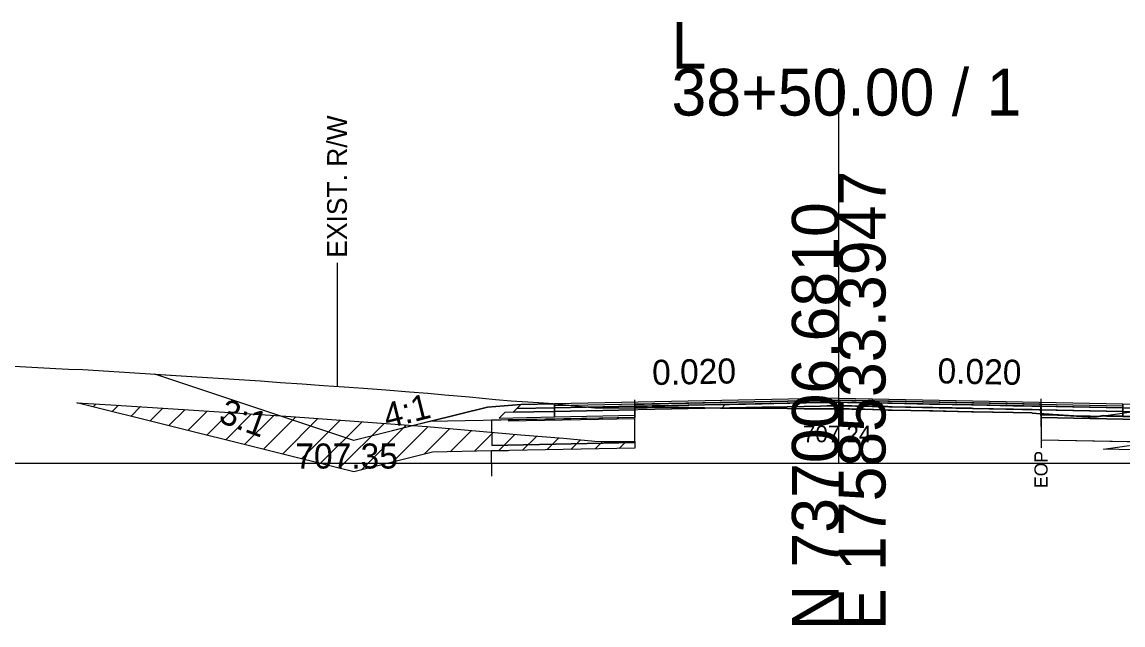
# Model space of a CAD drawing. Extents: x -26 to 4303, y -10 to 9577.
# Drawn here: x 2101.2 to 2167, y 8490.3 to 8526.4 of the extents above; entities that cross this region are included whole.
import ezdxf

# ---------------------------------------------------------------- set-up
doc = ezdxf.new("R2010")
doc.units = 0
for name, color, linetype in [('Exist CMT Pavement', 7, 'Continuous'), ('Old_Level_2', 7, 'Continuous'), ('Pattern 1', 7, 'Continuous'), ('Prop CMT Conc Surface', 7, 'Continuous'), ('Prop CMT Concrete Structures', 7, 'Continuous'), ('Prop CMT Pvmt Course 1', 7, 'Continuous'), ('Prop CMT Pvmt Course 1 CG', 7, 'Continuous'), ('Prop CMT Pvmt Course 1 Wedge', 7, 'Continuous'), ('Prop CMT Pvmt Course 2', 7, 'Continuous'), ('Prop CMT Pvmt Course 2 Wedge', 7, 'Continuous'), ('Prop CMT Pvmt Course 3', 7, 'Continuous'), ('Prop CMT Pvmt Surface', 7, 'Continuous'), ('Prop CMT Pvmt Surface Shoulder', 7, 'Continuous'), ('Prop CMT Pvmt Wedge Surface 1', 7, 'Continuous'), ('Prop CMT Pvmt Wedge Surface 2', 7, 'Continuous'), ('Prop CMT Pvmt Wedge Surface 3', 7, 'Continuous'), ('Prop CMT Shld Paved Course 1', 7, 'Continuous'), ('Prop CMT Shld Paved Course 2', 7, 'Continuous'), ('Prop CMT Shld Paved Course 3', 7, 'Continuous'), ('Prop CMT Slope Grass', 7, 'Continuous'), ('Prop CMT Subgrade Earthwork', 7, 'Continuous'), ('Prop Road Sect_ Recs - UC Shallow (Outline)', 7, 'Continuous'), ('Prop Shade Light', 7, 'Continuous'), ('Prop XS DDE Elevations', 7, 'Continuous'), ('Prop XS Ditch Standard Text', 7, 'Continuous'), ('Prop XS Hydro Elevations', 7, 'Continuous'), ('Prop XS SE Text', 7, 'Continuous'), ('Prop XS Side Slope Text', 7, 'Continuous'), ('Prop XS Wedging', 7, 'Continuous')]:
    doc.layers.add(name, color=color, linetype=linetype)

msp = doc.modelspace()

# ---------------------------------------------------------------- linework, layer by layer
at = {"layer": 'Exist CMT Pavement'}
for points in [[(2150, 8503.89), (2133, 8503.55)], [(2150, 8503.89), (2167, 8503.55)]]:
    msp.add_lwpolyline(points, dxfattribs=at)
at = {"layer": 'Old_Level_2'}
for p, q in [((2150, 8500), (2150, 8523.592)), ((2150, 8500), (2150, 8523.592)), ((2000, 8500), (2150, 8500)), ((2000, 8500), (2150, 8500)), ((2150, 8500), (2300, 8500)), ((2150, 8500), (2300, 8500))]:
    msp.add_line(p, q, dxfattribs=at)
at = {"layer": 'Pattern 1'}
for p, q in [((2105.423, 8503.367), (2105.599, 8503.543)), ((2106.554, 8503.084), (2106.931, 8503.461)), ((2107.686, 8502.801), (2108.257, 8503.373)), ((2108.817, 8502.518), (2109.583, 8503.285)), ((2109.948, 8502.236), (2110.909, 8503.197)), ((2111.08, 8501.953), (2112.237, 8503.11)), ((2112.211, 8501.67), (2113.565, 8503.024)), ((2113.342, 8501.387), (2114.892, 8502.937)), ((2114.474, 8501.104), (2116.22, 8502.85)), ((2115.605, 8500.821), (2117.545, 8502.761)), ((2116.737, 8500.538), (2118.862, 8502.664)), ((2117.868, 8500.256), (2120.179, 8502.567)), ((2118.999, 8499.973), (2121.496, 8502.47)), ((2120.131, 8499.69), (2122.813, 8502.373)), ((2121.437, 8499.582), (2124.13, 8502.275)), ((2123.322, 8500.053), (2125.446, 8502.177)), ((2125.208, 8500.525), (2126.745, 8502.062)), ((2126.771, 8500.673), (2128.044, 8501.946)), ((2128.214, 8500.702), (2129.342, 8501.831)), ((2129.657, 8500.731), (2130.641, 8501.715)), ((2131.1, 8500.76), (2131.953, 8501.613)), ((2132.543, 8500.788), (2133.27, 8501.515)), ((2133.986, 8500.817), (2134.562, 8501.393)), ((2135.429, 8500.846), (2135.879, 8501.296)), ((2136.872, 8500.875), (2137.291, 8501.294)), ((2165.845, 8500.834), (2165.847, 8500.836))]:
    msp.add_line(p, q, dxfattribs=at)
for points in [[(2129.235, 8500.722), (2125.717, 8500.652), (2121, 8499.473), (2104.448, 8503.611), (2106.471, 8503.492), (2110.82, 8503.203), (2117.245, 8502.784), (2125.375, 8502.183), (2130.989, 8501.684), (2133.539, 8501.495), (2135.425, 8501.307), (2135.968, 8501.294), (2137.81, 8501.294), (2137.81, 8500.894)], [(2165.834, 8500.834), (2168.922, 8501.275), (2170.556, 8501.508), (2172.251, 8501.756), (2173.683, 8501.98), (2174.331, 8502.081), (2175.06, 8502.195), (2179.285, 8502.192), (2182.387, 8502.189), (2186.328, 8502.186), (2189.847, 8502.184), (2179, 8499.473), (2174.283, 8500.652), (2171.393, 8500.71)]]:
    msp.add_lwpolyline(points, close=True, dxfattribs=at)
at = {"layer": 'Prop CMT Conc Surface'}
for points in [[(2137.81, 8503.396), (2133, 8503.3)], [(2133, 8503.3), (2133, 8503.092)], [(2133, 8503.092), (2137.81, 8503.188)], [(2137.81, 8503.188), (2137.81, 8503.396)], [(2162.098, 8503.19), (2162.098, 8503.398)], [(2162.098, 8503.398), (2167, 8503.3)], [(2167, 8503.092), (2162.098, 8503.19)], [(2167, 8503.3), (2167, 8503.092)]]:
    msp.add_lwpolyline(points, dxfattribs=at)
at = {"layer": 'Prop CMT Concrete Structures'}
for points in [[(2150, 8503.765), (2137.81, 8503.521)], [(2150, 8503.765), (2162.098, 8503.523)], [(2133, 8503.3), (2133, 8503.55)], [(2137.81, 8503.396), (2133, 8503.3)], [(2137.81, 8503.521), (2137.81, 8503.396)], [(2162.098, 8503.523), (2162.098, 8503.398)], [(2162.098, 8503.398), (2167, 8503.3)], [(2167, 8503.3), (2167, 8503.55)]]:
    msp.add_lwpolyline(points, dxfattribs=at)
at = {"layer": 'Prop CMT Pvmt Course 1'}
for points in [[(2137.81, 8503.188), (2133, 8503.092)], [(2133, 8503.092), (2133, 8502.758)], [(2137.81, 8502.855), (2137.81, 8503.188)], [(2162.098, 8503.19), (2167, 8503.092)], [(2162.098, 8502.856), (2162.098, 8503.19)], [(2167, 8503.092), (2167, 8502.758)], [(2133, 8502.758), (2137.81, 8502.855)], [(2167, 8502.758), (2162.098, 8502.856)]]:
    msp.add_lwpolyline(points, dxfattribs=at)
at = {"layer": 'Prop CMT Pvmt Course 1 Wedge'}
for points in [[(2143.008, 8503.292), (2143.469, 8503.301)], [(2150, 8503.241), (2149.621, 8503.246), (2149.507, 8503.248), (2149.313, 8503.247), (2148.906, 8503.251), (2147.93, 8503.252), (2145.901, 8503.276), (2145.429, 8503.282), (2143.469, 8503.29), (2143.008, 8503.292)], [(2143.469, 8503.301), (2145.429, 8503.34), (2145.901, 8503.35), (2147.93, 8503.39), (2148.906, 8503.41), (2149.313, 8503.418), (2149.507, 8503.422), (2149.621, 8503.424), (2150, 8503.432)], [(2150, 8503.432), (2150, 8503.241)], [(2150, 8503.432), (2150.124, 8503.429), (2150.535, 8503.421), (2150.634, 8503.419), (2150.784, 8503.416), (2151.037, 8503.411), (2151.563, 8503.4), (2152.932, 8503.373), (2153.197, 8503.368), (2155.433, 8503.323), (2155.629, 8503.319), (2157.934, 8503.273), (2158.061, 8503.271), (2160.435, 8503.223), (2160.446, 8503.223), (2161.555, 8503.201), (2161.567, 8503.2), (2161.573, 8503.2), (2162.098, 8503.19)], [(2162.098, 8502.951), (2161.573, 8502.989), (2161.567, 8503.002), (2161.555, 8503.003), (2160.446, 8503.02), (2160.435, 8503.02), (2158.061, 8503.058), (2157.934, 8503.061), (2155.629, 8503.125), (2155.433, 8503.132), (2153.197, 8503.168), (2152.932, 8503.172), (2151.563, 8503.214), (2151.037, 8503.219), (2150.784, 8503.23), (2150.634, 8503.234), (2150.535, 8503.237), (2150.124, 8503.239), (2150, 8503.241)], [(2162.098, 8503.19), (2162.098, 8502.951)]]:
    msp.add_lwpolyline(points, dxfattribs=at)
at = {"layer": 'Prop CMT Pvmt Course 2'}
for points in [[(2133, 8503.55), (2131, 8503.51), (2130.745, 8503.255)], [(2130.745, 8503.255), (2133, 8503.3)], [(2133, 8503.3), (2133, 8503.55)], [(2167, 8503.55), (2169, 8503.51), (2169.255, 8503.255)], [(2167, 8503.3), (2167, 8503.55)], [(2169.255, 8503.255), (2167, 8503.3)]]:
    msp.add_lwpolyline(points, dxfattribs=at)
at = {"layer": 'Prop CMT Pvmt Course 2 Wedge'}
msp.add_line((2121, 8501.35), (2109.1, 8505.317), dxfattribs=at)
msp.add_lwpolyline([(2131, 8503.51), (2129, 8503.35), (2121, 8501.35)], dxfattribs=at)
at = {"layer": 'Prop CMT Pvmt Course 3'}
for points in [[(2133, 8503.3), (2130.745, 8503.255), (2130.532, 8503.042)], [(2130.532, 8503.042), (2133, 8503.092)], [(2133, 8503.092), (2133, 8503.3)], [(2167, 8503.3), (2169.255, 8503.255), (2169.468, 8503.042)], [(2167, 8503.092), (2167, 8503.3)], [(2169.468, 8503.042), (2167, 8503.092)]]:
    msp.add_lwpolyline(points, dxfattribs=at)
at = {"layer": 'Prop CMT Pvmt Surface'}
for points in [[(2150, 8503.64), (2133, 8503.3)], [(2150, 8503.64), (2167, 8503.3)], [(2133, 8503.3), (2133, 8503.55)], [(2167, 8503.3), (2167, 8503.55)]]:
    msp.add_lwpolyline(points, dxfattribs=at)
at = {"layer": 'Prop CMT Pvmt Surface Shoulder'}
for points in [[(2137.811, 8503.294), (2137.926, 8503.293), (2138.363, 8503.305), (2138.544, 8503.31), (2138.836, 8503.315), (2139.282, 8503.322), (2139.604, 8503.325), (2140.427, 8503.325), (2141.037, 8503.315), (2142.928, 8503.292), (2143.469, 8503.29), (2145.429, 8503.282), (2145.901, 8503.276), (2147.93, 8503.252), (2148.906, 8503.251), (2149.313, 8503.247), (2149.507, 8503.248), (2149.621, 8503.246), (2149.998, 8503.241)], [(2149.998, 8503.241), (2150.124, 8503.239), (2150.535, 8503.237), (2150.634, 8503.234), (2150.784, 8503.23), (2151.037, 8503.219), (2151.563, 8503.214), (2152.932, 8503.172), (2153.197, 8503.168), (2155.433, 8503.132), (2155.629, 8503.125), (2157.934, 8503.061), (2158.061, 8503.058), (2160.435, 8503.02), (2160.446, 8503.02), (2161.555, 8503.003), (2161.567, 8503.002), (2161.573, 8502.989), (2162.097, 8502.951)]]:
    msp.add_lwpolyline(points, dxfattribs=at)
at = {"layer": 'Prop CMT Pvmt Wedge Surface 1'}
for p, q in [((2133.018, 8502.633), (2125.535, 8502.484)), ((2137.809, 8502.729), (2133.018, 8502.633)), ((2162.1, 8502.731), (2166.982, 8502.633)), ((2166.982, 8502.633), (2174.465, 8502.484))]:
    msp.add_line(p, q, dxfattribs=at)
for points in [[(2137.809, 8502.729), (2137.811, 8503.294)], [(2162.1, 8502.731), (2162.097, 8502.951)]]:
    msp.add_lwpolyline(points, dxfattribs=at)
at = {"layer": 'Prop CMT Pvmt Wedge Surface 2'}
for points in [[(2137.81, 8503.521), (2137.926, 8503.524), (2138.363, 8503.532), (2138.544, 8503.536), (2138.836, 8503.542), (2139.282, 8503.551), (2139.604, 8503.557), (2140.427, 8503.574), (2141.037, 8503.586), (2142.928, 8503.624), (2143.469, 8503.634), (2145.429, 8503.674), (2145.901, 8503.683), (2147.93, 8503.724), (2148.906, 8503.743), (2149.313, 8503.751), (2149.507, 8503.755), (2149.621, 8503.757), (2150, 8503.765)], [(2150, 8503.64), (2149.621, 8503.632), (2149.507, 8503.63), (2149.313, 8503.626), (2148.906, 8503.618), (2147.93, 8503.599), (2145.901, 8503.558), (2145.429, 8503.549), (2143.469, 8503.509), (2142.928, 8503.499), (2141.037, 8503.461), (2140.427, 8503.449), (2139.604, 8503.432), (2139.282, 8503.426), (2138.836, 8503.417), (2138.544, 8503.411), (2138.363, 8503.407), (2137.926, 8503.399), (2137.81, 8503.396)], [(2150, 8503.765), (2150, 8503.64)], [(2150, 8503.765), (2150.124, 8503.763), (2150.535, 8503.754), (2150.634, 8503.752), (2150.784, 8503.749), (2151.037, 8503.744), (2151.563, 8503.734), (2152.932, 8503.706), (2153.197, 8503.701), (2155.433, 8503.656), (2155.629, 8503.652), (2157.934, 8503.606), (2158.061, 8503.604), (2160.435, 8503.556), (2160.446, 8503.556), (2161.555, 8503.534), (2161.567, 8503.534), (2161.573, 8503.534), (2162.098, 8503.523)], [(2162.098, 8503.398), (2161.573, 8503.409), (2161.567, 8503.409), (2161.555, 8503.409), (2160.446, 8503.431), (2160.435, 8503.431), (2158.061, 8503.479), (2157.934, 8503.481), (2155.629, 8503.527), (2155.433, 8503.531), (2153.197, 8503.576), (2152.932, 8503.581), (2151.563, 8503.609), (2151.037, 8503.619), (2150.784, 8503.624), (2150.634, 8503.627), (2150.535, 8503.629), (2150.124, 8503.638), (2150, 8503.64)], [(2137.81, 8503.396), (2137.81, 8503.521)], [(2162.098, 8503.523), (2162.098, 8503.398)]]:
    msp.add_lwpolyline(points, dxfattribs=at)
at = {"layer": 'Prop CMT Pvmt Wedge Surface 3'}
for points in [[(2137.81, 8503.396), (2137.926, 8503.399), (2138.363, 8503.407), (2138.544, 8503.411), (2138.836, 8503.417), (2139.282, 8503.426), (2139.604, 8503.432), (2140.427, 8503.449), (2141.037, 8503.461), (2142.928, 8503.499), (2143.469, 8503.509), (2145.429, 8503.549), (2145.901, 8503.558), (2147.93, 8503.599), (2148.906, 8503.618), (2149.313, 8503.626), (2149.507, 8503.63), (2149.621, 8503.632), (2150, 8503.64)], [(2150, 8503.64), (2150, 8503.432)], [(2150, 8503.64), (2150.124, 8503.638), (2150.535, 8503.629), (2150.634, 8503.627), (2150.784, 8503.624), (2151.037, 8503.619), (2151.563, 8503.609), (2152.932, 8503.581), (2153.197, 8503.576), (2155.433, 8503.531), (2155.629, 8503.527), (2157.934, 8503.481), (2158.061, 8503.479), (2160.435, 8503.431), (2160.446, 8503.431), (2161.555, 8503.409), (2161.567, 8503.409), (2161.573, 8503.409), (2162.098, 8503.398)], [(2150, 8503.432), (2149.621, 8503.424), (2149.507, 8503.422), (2149.313, 8503.418), (2148.906, 8503.41), (2147.93, 8503.39), (2145.901, 8503.35), (2145.429, 8503.34), (2143.469, 8503.301), (2143.008, 8503.292), (2142.928, 8503.292), (2141.037, 8503.315), (2140.427, 8503.325), (2139.604, 8503.325), (2139.282, 8503.322), (2138.836, 8503.315), (2138.544, 8503.31), (2138.363, 8503.305), (2137.926, 8503.293), (2137.81, 8503.294)], [(2137.81, 8503.294), (2137.81, 8503.396)], [(2162.098, 8503.19), (2161.573, 8503.2), (2161.567, 8503.2), (2161.555, 8503.201), (2160.446, 8503.223), (2160.435, 8503.223), (2158.061, 8503.271), (2157.934, 8503.273), (2155.629, 8503.319), (2155.433, 8503.323), (2153.197, 8503.368), (2152.932, 8503.373), (2151.563, 8503.4), (2151.037, 8503.411), (2150.784, 8503.416), (2150.634, 8503.419), (2150.535, 8503.421), (2150.124, 8503.429), (2150, 8503.432)], [(2162.098, 8503.398), (2162.098, 8503.19)]]:
    msp.add_lwpolyline(points, dxfattribs=at)
at = {"layer": 'Prop CMT Shld Paved Course 1'}
for points in [[(2133, 8503.092), (2133, 8503.55)], [(2150, 8503.432), (2133, 8503.092)], [(2150, 8503.432), (2167, 8503.092)], [(2167, 8503.092), (2167, 8503.55)]]:
    msp.add_lwpolyline(points, dxfattribs=at)
at = {"layer": 'Prop CMT Shld Paved Course 2'}
for points in [[(2133, 8503.55), (2131, 8503.51)], [(2167, 8503.55), (2169, 8503.51)]]:
    msp.add_lwpolyline(points, dxfattribs=at)
at = {"layer": 'Prop CMT Shld Paved Course 3'}
for points in [[(2150, 8503.89), (2133, 8503.55)], [(2137.81, 8503.521), (2150, 8503.765)], [(2150, 8503.64), (2150, 8503.89)], [(2150, 8503.89), (2167, 8503.55)], [(2150, 8503.765), (2150, 8503.64), (2150, 8503.64)], [(2162.098, 8503.523), (2150, 8503.765)], [(2133, 8503.55), (2133, 8503.3)], [(2133, 8503.3), (2137.81, 8503.396)], [(2137.81, 8503.396), (2137.81, 8503.521)], [(2162.098, 8503.398), (2162.098, 8503.523)], [(2167, 8503.3), (2162.098, 8503.398)], [(2167, 8503.55), (2167, 8503.3)]]:
    msp.add_lwpolyline(points, dxfattribs=at)
at = {"layer": 'Prop CMT Slope Grass'}
msp.add_lwpolyline([(2098.138, 8505.94), (2103.181, 8505.658), (2103.941, 8505.622), (2104.795, 8505.603), (2111.938, 8505.128), (2115.417, 8504.91), (2116.615, 8504.824), (2117.918, 8504.735), (2119.189, 8504.643), (2120.419, 8504.555), (2121.581, 8504.471), (2122.92, 8504.374), (2124.337, 8504.267), (2125.421, 8504.18), (2126.445, 8504.09), (2127.922, 8503.966), (2129.485, 8503.81), (2130.423, 8503.727), (2132.059, 8503.622), (2132.924, 8503.557), (2134.633, 8503.386), (2135.425, 8503.307), (2136.173, 8503.307), (2137.926, 8503.293), (2138.836, 8503.315), (2139.282, 8503.322), (2139.604, 8503.325), (2140.427, 8503.325), (2141.037, 8503.315), (2142.928, 8503.292), (2143.469, 8503.29), (2145.429, 8503.282), (2145.901, 8503.276), (2147.93, 8503.252), (2148.906, 8503.251), (2149.621, 8503.246), (2150.124, 8503.239), (2151.037, 8503.219), (2151.563, 8503.214), (2153.197, 8503.168), (2155.433, 8503.132), (2157.934, 8503.061), (2160.446, 8503.02), (2161.555, 8503.003), (2161.573, 8502.989), (2163.503, 8502.848), (2165.277, 8502.754), (2171.813, 8503.688)], dxfattribs=at)
at = {"layer": 'Prop CMT Subgrade Earthwork'}
for points in [[(2133, 8503.092), (2130.532, 8503.042), (2130.032, 8503.032), (2129.692, 8502.692)], [(2133, 8502.758), (2133, 8503.092)], [(2167, 8503.092), (2169.468, 8503.042), (2169.968, 8503.032), (2170.308, 8502.692)], [(2167, 8502.758), (2167, 8503.092)], [(2129.692, 8502.692), (2133, 8502.758)], [(2170.308, 8502.692), (2167, 8502.758)]]:
    msp.add_lwpolyline(points, dxfattribs=at)
at = {"layer": 'Prop Road Sect_ Recs - UC Shallow (Outline)'}
for p, q in [((2130.235, 8502.515), (2137.81, 8502.666)), ((2137.816, 8501.229), (2137.808, 8502.793)), ((2137.816, 8501.229), (2129.264, 8501.058)), ((2129.235, 8500.722), (2130.234, 8500.742)), ((2129.265, 8499.223), (2129.235, 8500.722))]:
    msp.add_line(p, q, dxfattribs=at)
msp.add_lwpolyline([(2162.098, 8501.396), (2171.363, 8501.21), (2171.393, 8502.71), (2167, 8502.798), (2165.834, 8502.834), (2165.277, 8502.754), (2163.743, 8502.835), (2163.415, 8502.855), (2163.138, 8502.875), (2162.679, 8502.908), (2162.274, 8502.938), (2162.097, 8502.951)], close=True, dxfattribs=at)
at = {"layer": 'Prop Shade Light'}
for p, q in [((2162.577, 8502.916), (2162.098, 8502.951)), ((2162.098, 8502.951), (2162.098, 8501.396)), ((2130.237, 8502.578), (2129.234, 8502.558)), ((2129.234, 8502.558), (2129.264, 8501.058)), ((2137.817, 8501.229), (2137.809, 8502.729)), ((2163.502, 8502.848), (2162.577, 8502.916)), ((2165.277, 8502.754), (2163.502, 8502.848)), ((2129.264, 8501.058), (2137.817, 8501.229)), ((2162.098, 8501.396), (2171.363, 8501.21))]:
    msp.add_line(p, q, dxfattribs=at)
for points in [[(2137.809, 8502.729), (2133.573, 8502.645), (2130.237, 8502.578)], [(2167, 8502.798), (2165.834, 8502.834), (2165.277, 8502.754)]]:
    msp.add_lwpolyline(points, dxfattribs=at)
at = {"layer": 'Prop XS DDE Elevations'}
for points in [[(2129.485, 8503.81), (2130.423, 8503.727), (2132.059, 8503.622), (2132.924, 8503.557), (2133, 8503.55), (2131, 8503.51), (2129, 8503.35), (2125.535, 8502.484), (2121, 8501.35), (2109.1, 8505.317), (2111.938, 8505.128), (2115.417, 8504.91), (2116.615, 8504.824), (2117.918, 8504.735), (2119.189, 8504.643), (2120.419, 8504.555), (2121.581, 8504.471), (2122.92, 8504.374), (2124.337, 8504.267), (2125.421, 8504.18), (2126.445, 8504.09), (2127.922, 8503.966)], [(2137.809, 8502.729), (2133.018, 8502.633), (2125.535, 8502.484), (2129, 8503.35), (2131, 8503.51), (2133, 8503.55), (2134.633, 8503.386), (2135.425, 8503.307), (2136.173, 8503.307), (2137.811, 8503.294)], [(2137.926, 8503.293), (2138.836, 8503.315), (2138.544, 8503.31), (2138.363, 8503.305)], [(2149.313, 8503.247), (2149.425, 8503.247), (2148.906, 8503.251)], [(2149.425, 8503.247), (2149.621, 8503.246), (2149.507, 8503.248)], [(2150.124, 8503.239), (2151.037, 8503.219), (2150.784, 8503.23), (2150.634, 8503.234), (2150.535, 8503.237)], [(2152.932, 8503.172), (2153.197, 8503.168), (2151.563, 8503.214)], [(2155.433, 8503.132), (2157.934, 8503.061), (2155.629, 8503.125)], [(2170.006, 8503.43), (2171, 8503.35), (2174.465, 8502.484), (2166.982, 8502.633), (2162.1, 8502.731), (2162.097, 8502.951), (2163.503, 8502.848), (2165.277, 8502.754)]]:
    msp.add_lwpolyline(points, close=True, dxfattribs=at)
at = {"layer": 'Prop XS Ditch Standard Text'}
for p, q in [((2120, 8511.986), (2120, 8504.585)), ((2162.098, 8502.951), (2162.098, 8500.9))]:
    msp.add_line(p, q, dxfattribs=at)
at = {"layer": 'Prop XS Wedging'}
for p, q in [((2137.811, 8503.294), (2137.811, 8503.786)), ((2143.215, 8503.504), (2149.995, 8503.64)), ((2149.995, 8503.64), (2150, 8503.64)), ((2150, 8503.64), (2150.005, 8503.64)), ((2150.005, 8503.64), (2150, 8503.64)), ((2150.005, 8503.64), (2162.097, 8503.398)), ((2162.097, 8503.398), (2150.005, 8503.64)), ((2162.098, 8502.951), (2162.098, 8503.836)), ((2137.811, 8503.521), (2137.811, 8503.294)), ((2137.811, 8503.294), (2137.926, 8503.293)), ((2143.215, 8503.504), (2143.011, 8503.292)), ((2143.011, 8503.292), (2143.215, 8503.504)), ((2143.215, 8503.504), (2143.011, 8503.292)), ((2143.011, 8503.292), (2143.469, 8503.29)), ((2149.621, 8503.246), (2149.998, 8503.241)), ((2153.197, 8503.168), (2155.433, 8503.132)), ((2162.097, 8503.398), (2162.098, 8503.523)), ((2162.097, 8502.951), (2162.097, 8503.398))]:
    msp.add_line(p, q, dxfattribs=at)
for points in [[(2150.002, 8503.765), (2133.002, 8503.425)], [(2150, 8503.765), (2149.998, 8503.765), (2137.811, 8503.521)], [(2150.005, 8503.64), (2143.215, 8503.504)], [(2150, 8503.64), (2149.995, 8503.64), (2143.215, 8503.504)], [(2149.995, 8503.64), (2166.995, 8503.3)], [(2149.995, 8503.64), (2149.995, 8503.64)], [(2149.998, 8503.765), (2166.998, 8503.425)], [(2162.098, 8503.523), (2150.002, 8503.765), (2150, 8503.765)], [(2150.005, 8503.64), (2150.005, 8503.64)], [(2137.926, 8503.293), (2138.363, 8503.305), (2138.544, 8503.31), (2138.836, 8503.315)], [(2138.836, 8503.315), (2139.282, 8503.322), (2139.604, 8503.325), (2140.427, 8503.325), (2141.037, 8503.315)], [(2141.037, 8503.315), (2142.928, 8503.292), (2143.011, 8503.292)], [(2143.469, 8503.29), (2145.429, 8503.282), (2145.901, 8503.276), (2147.93, 8503.252), (2148.906, 8503.251), (2149.313, 8503.248), (2149.425, 8503.247)], [(2149.425, 8503.247), (2149.507, 8503.248), (2149.621, 8503.246)], [(2149.998, 8503.241), (2150.124, 8503.239), (2150.535, 8503.237), (2150.634, 8503.234), (2150.784, 8503.23), (2151.037, 8503.219)], [(2151.037, 8503.219), (2151.563, 8503.214), (2153.197, 8503.168)], [(2155.433, 8503.132), (2155.629, 8503.126), (2157.934, 8503.061), (2158.061, 8503.058), (2160.435, 8503.02), (2160.446, 8503.02), (2161.555, 8503.003)], [(2161.555, 8503.003), (2161.567, 8503.002), (2161.573, 8502.989), (2162.097, 8502.951)]]:
    msp.add_lwpolyline(points, dxfattribs=at)

# ---------------------------------------------------------------- texts
at = {"layer": 'Old_Level_2'}
for s, p in [('L', (2140, 8523.592)), ('L', (2140, 8523.592)), ('38+50.00 / 1', (2140, 8520.792)), ('38+50.00 / 1', (2140, 8520.792))]:
    msp.add_text(s, height=2.8, dxfattribs=at).set_placement(p)
for s, p in [('E 1758533.3947', (2152.8, 8490)), ('E 1758533.3947', (2152.8, 8490)), ('N 737006.6810', (2150, 8490)), ('N 737006.6810', (2150, 8490))]:
    msp.add_text(s, height=2.8, rotation=90, dxfattribs=at).set_placement(p)
at = {"layer": 'Prop CMT Pvmt Course 1 CG'}
msp.add_text('707.24', height=1, dxfattribs=at).set_placement((2147.861, 8501.241))
at = {"layer": 'Prop XS Ditch Standard Text'}
for s, height, p in [('EXIST. R/W', 1.1811, (2120.591, 8512.289)), ('EOP', 0.7874, (2162.492, 8498.502))]:
    msp.add_text(s, height=height, rotation=90, dxfattribs=at).set_placement(p)
at = {"layer": 'Prop XS Hydro Elevations'}
msp.add_text('707.35', height=1.5, dxfattribs=at).set_placement((2117.504, 8499.669))
at = {"layer": 'Prop XS SE Text'}
for rotation, p in [(1.14576, (2138.856, 8504.667)), (358.85424, (2155.896, 8504.772))]:
    msp.add_text('0.020', height=1.5, rotation=rotation, dxfattribs=at).set_placement(p)
at = {"layer": 'Prop XS Side Slope Text'}
for s, rotation, p in [('3:1', 339.8916, (2112.85, 8502.47)), ('4:1', 14.03624, (2122.996, 8502.053))]:
    msp.add_text(s, height=1.5, rotation=rotation, dxfattribs=at).set_placement(p)

doc.saveas('drawing.dxf')
